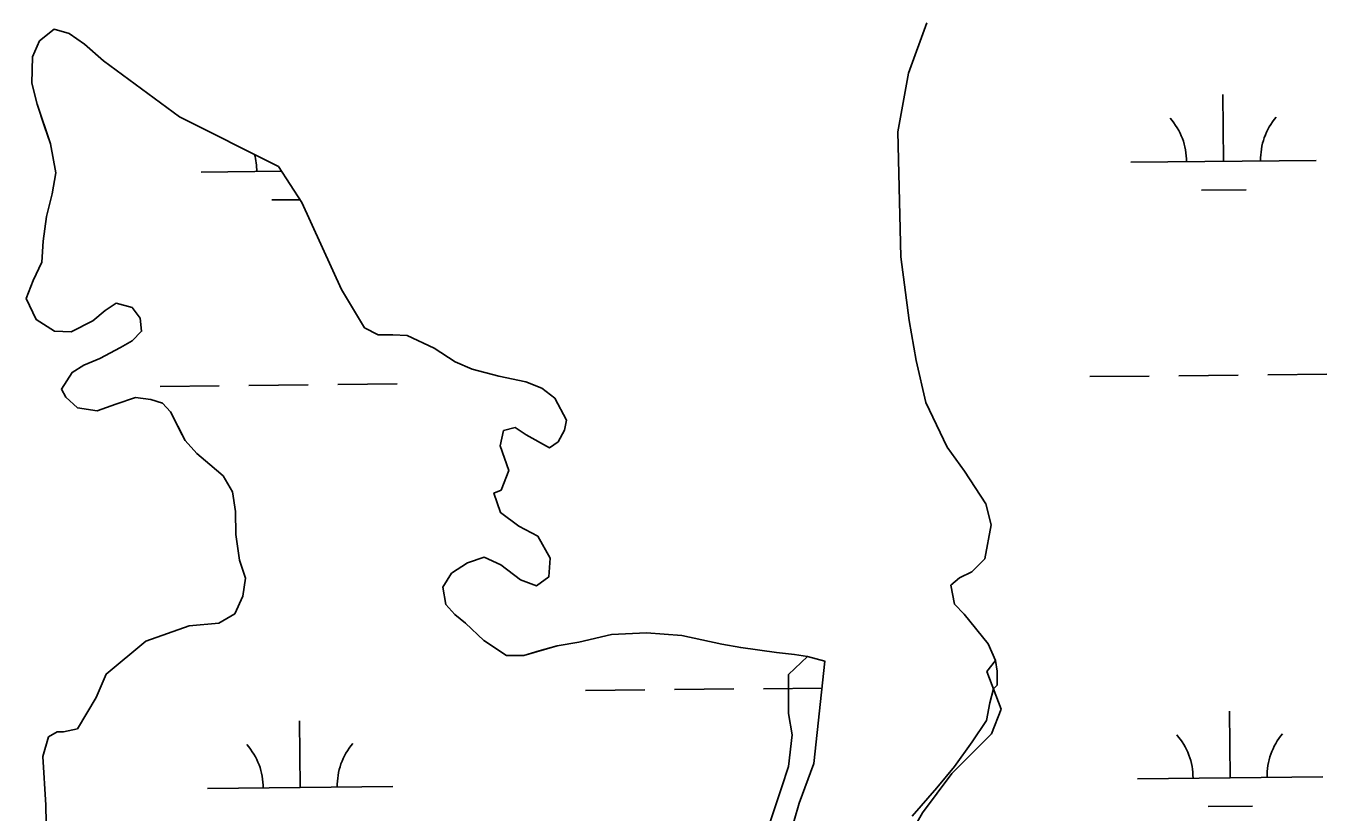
# Model space of a CAD drawing. Extents: x 3734862 to 3772949, y 391520 to 417239.
# Drawn here: x 3756607 to 3757309, y 412661 to 413085 of the extents above; entities that cross this region are included whole.
import ezdxf

# ---------------------------------------------------------------- set-up
doc = ezdxf.new("R2010")
doc.units = 0
doc.layers.add('V-TOPO-SHOR', color=7, linetype='Continuous')
doc.layers.add('V-WETL-SWMP', color=7, linetype='Continuous')

msp = doc.modelspace()

# ---------------------------------------------------------------- linework, layer by layer
at = {"layer": 'V-TOPO-SHOR'}
for points in [[(3757113.65, 412845.11), (3757104.17, 412857.97), (3757092.66, 412882.18), (3757087.42, 412904.86), (3757083.76, 412926.38), (3757079.23, 412960.82), (3757077.62, 413028.17), (3757083.29, 413059.93), (3757093.3, 413087.02)], [(3756638.21, 412902.36), (3756646.8, 412905.95), (3756658.12, 412911.89), (3756664.37, 412915.46), (3756669.43, 412920.58), (3756668.6, 412927.63), (3756664.25, 412933.47), (3756655.62, 412935.77), (3756649.77, 412931.81), (3756643.15, 412926.29), (3756631.44, 412920.34), (3756622.43, 412920.67), (3756612.59, 412926.87), (3756607.04, 412938.2), (3756610.89, 412948.01), (3756615.53, 412957.83), (3756616.24, 412969.2), (3756618.11, 412982.53), (3756621.17, 412994.69), (3756623.05, 413006.05), (3756620.21, 413021.7), (3756617.02, 413031.08), (3756613.02, 413043.2), (3756610.21, 413054.54), (3756610.51, 413068.64), (3756614.37, 413077.28), (3756622.16, 413083.6), (3756630.4, 413081.3), (3756638.66, 413075.48), (3756648.9, 413066.54), (3756689.83, 413036.25), (3756743.27, 413009.57), (3756755.92, 412990.07), (3756777.38, 412943.21), (3756789.65, 412922.53), (3756797.12, 412918.66), (3756804.95, 412918.71), (3756812.78, 412918.37), (3756827.32, 412911.41), (3756838.73, 412904.05), (3756847.76, 412900.19), (3756862.27, 412896.36), (3756876.79, 412893.33), (3756885.42, 412889.86), (3756892.51, 412884.42), (3756898.85, 412872.71), (3756897.71, 412867.22), (3756894.23, 412860.93), (3756889.55, 412857.77), (3756876.97, 412864.74), (3756871.07, 412868.61), (3756864.81, 412867.01), (3756862.91, 412858.77), (3756867.69, 412845.48), (3756863.45, 412834.88), (3756859.55, 412833.29), (3756863.14, 412822.74), (3756872.98, 412815.36), (3756883.2, 412809.95), (3756889.93, 412798.24), (3756889.21, 412788.05), (3756882.58, 412783.31), (3756873.95, 412786.39), (3756863.32, 412794.54), (3756854.29, 412798.79), (3756845.3, 412795.6), (3756836.72, 412790.06), (3756832.06, 412782.59), (3756833.69, 412773.2), (3756838.43, 412767.75), (3756844.33, 412763.09), (3756854.18, 412753.75), (3756866.38, 412745.61), (3756875.78, 412745.67), (3756883.99, 412748.07), (3756893.76, 412750.87), (3756905.5, 412752.91), (3756923.09, 412756.94), (3756941.89, 412757.84), (3756961.09, 412756.4), (3756982.66, 412751.84), (3756992.85, 412749.94), (3757012.06, 412747.33), (3757021.86, 412746.21), (3757028.92, 412745.09)], [(3756618.44, 412626.9), (3756617.81, 412664.89), (3756616.07, 412691.12), (3756619.13, 412701.72), (3756623.82, 412704.49), (3756627.34, 412704.51), (3756634.77, 412706.12), (3756644.85, 412723.03), (3756650.25, 412735.6), (3756671.68, 412753.36), (3756695.12, 412761.73), (3756711.17, 412763.01), (3756719.75, 412768.16), (3756724, 412777.59), (3756725.51, 412787.39), (3756722.31, 412797.16), (3756720.26, 412810.85), (3756720.18, 412823.39), (3756718.55, 412833.95), (3756713.4, 412842.53), (3756706.31, 412848.76), (3756699.22, 412854.58), (3756692.91, 412861.59), (3756689.74, 412867.84), (3756684.98, 412877.21), (3756680.64, 412881.88), (3756674.36, 412883.8), (3756666.13, 412884.92), (3756655.58, 412881.33), (3756645.42, 412877.74), (3756634.83, 412879.24), (3756628.53, 412885.07), (3756626.15, 412889.36), (3756631.97, 412898.41), (3756638.21, 412902.36)], [(3757130.37, 412743), (3757126.39, 412751.98), (3757113.37, 412767.95), (3757108.24, 412773.4), (3757106.22, 412783.57), (3757110.89, 412787.52), (3757117.53, 412790.7), (3757124.53, 412797.79), (3757127.94, 412816.22), (3757125.13, 412827.56), (3757113.65, 412845.11)], [(3757005.25, 412645.68), (3757014.79, 412674.29), (3757018.6, 412685.73), (3757020.51, 412702.9), (3757018.6, 412714.34), (3757018.6, 412731.51), (3757018.6, 412735.32), (3757028.92, 412745.09)], [(3757085.35, 412659.03), (3757098.7, 412674.29), (3757108.24, 412685.73), (3757117.78, 412699.08), (3757125.4, 412710.53), (3757127.31, 412720.06), (3757129.22, 412727.69), (3757131.13, 412729.6), (3757131.13, 412737.23), (3757130.37, 412743)]]:
    msp.add_lwpolyline(points, dxfattribs=at)
at = {"layer": 'V-WETL-SWMP'}
for p, q in [((3757083.29, 413059.93), (3757093.3, 413087.02)), ((3757077.62, 413028.17), (3757083.29, 413059.93)), ((3757253.42, 413012.31), (3757253.04, 413048.3)), ((3757079.23, 412960.82), (3757077.62, 413028.17)), ((3757203.43, 413011.78), (3757303.42, 413012.83)), ((3756701.55, 413006.48), (3756744.98, 413006.94)), ((3757241.59, 412996.75), (3757265.59, 412997)), ((3756739.71, 412991.45), (3756754.93, 412991.61)), ((3757083.76, 412926.38), (3757079.23, 412960.82)), ((3757087.42, 412904.86), (3757083.76, 412926.38)), ((3757092.66, 412882.18), (3757087.42, 412904.86)), ((3757277.23, 412897.12), (3757309.23, 412897.46)), ((3756679.36, 412890.8), (3756711.36, 412891.14)), ((3756727.36, 412891.31), (3756759.35, 412891.65)), ((3756775.35, 412891.82), (3756807.35, 412892.16)), ((3757181.24, 412896.11), (3757213.24, 412896.44)), ((3757229.24, 412896.61), (3757261.23, 412896.95)), ((3757104.17, 412857.97), (3757092.66, 412882.18)), ((3757113.65, 412845.11), (3757104.17, 412857.97)), ((3757125.12, 412827.56), (3757113.65, 412845.11)), ((3757127.94, 412816.22), (3757125.12, 412827.56)), ((3757124.53, 412797.79), (3757127.94, 412816.22)), ((3757117.53, 412790.7), (3757124.53, 412797.79)), ((3757106.22, 412783.57), (3757110.89, 412787.52)), ((3757110.89, 412787.52), (3757117.53, 412790.7)), ((3757108.24, 412773.4), (3757106.22, 412783.57)), ((3757113.37, 412767.95), (3757108.24, 412773.4)), ((3757126.39, 412751.98), (3757113.37, 412767.95)), ((3757130.37, 412743), (3757126.39, 412751.98)), ((3757125.71, 412737.09), (3757130.37, 412743)), ((3757133.45, 412716.62), (3757125.71, 412737.09)), ((3756909.1, 412726.72), (3756941.1, 412727.06)), ((3756957.1, 412727.23), (3756989.1, 412727.57)), ((3757005.1, 412727.73), (3757036.58, 412728.07)), ((3757128.12, 412703.3), (3757133.45, 412716.62)), ((3757256.94, 412679.65), (3757256.56, 412715.65)), ((3756755.06, 412674.35), (3756754.68, 412710.35)), ((3757106.82, 412681.98), (3757128.12, 412703.3)), ((3757090.84, 412660.67), (3757106.82, 412681.98)), ((3757206.94, 412679.12), (3757306.93, 412680.18)), ((3756705.06, 412673.82), (3756805.05, 412674.88)), ((3757080.19, 412642.02), (3757090.84, 412660.67)), ((3757245.1, 412664.09), (3757269.1, 412664.35))]:
    msp.add_line(p, q, dxfattribs=at)
for points in [[(3756618.44, 412626.9), (3756617.81, 412664.89), (3756616.07, 412691.12), (3756619.14, 412701.72), (3756623.82, 412704.49), (3756627.34, 412704.51), (3756634.77, 412706.12), (3756644.85, 412723.03), (3756650.25, 412735.6), (3756671.68, 412753.36), (3756695.12, 412761.73), (3756711.17, 412763.01), (3756719.75, 412768.16), (3756724, 412777.59), (3756725.5, 412787.39), (3756722.31, 412797.16), (3756720.26, 412810.85), (3756720.18, 412823.39), (3756718.55, 412833.95), (3756713.4, 412842.53), (3756706.31, 412848.76), (3756699.22, 412854.58), (3756692.91, 412861.59), (3756684.98, 412877.21), (3756680.64, 412881.88), (3756674.36, 412883.8), (3756666.13, 412884.92), (3756655.58, 412881.33), (3756645.42, 412877.74), (3756634.83, 412879.23), (3756628.53, 412885.07), (3756626.15, 412889.36), (3756631.97, 412898.41), (3756638.21, 412902.36), (3756646.8, 412905.95), (3756658.12, 412911.89), (3756664.37, 412915.46), (3756669.43, 412920.58), (3756668.6, 412927.63), (3756664.25, 412933.47), (3756655.62, 412935.77), (3756649.77, 412931.81), (3756643.15, 412926.29), (3756631.44, 412920.34), (3756622.43, 412920.67), (3756612.59, 412926.87), (3756607.04, 412938.2), (3756610.89, 412948.01), (3756615.53, 412957.83), (3756616.24, 412969.2), (3756618.11, 412982.52), (3756621.17, 412994.68), (3756623.05, 413006.05), (3756620.21, 413021.7), (3756613.02, 413043.2), (3756610.21, 413054.54), (3756610.51, 413068.64), (3756614.37, 413077.28), (3756622.16, 413083.6), (3756630.4, 413081.3), (3756638.66, 413075.48), (3756648.9, 413066.54), (3756689.83, 413036.25), (3756743.27, 413009.57), (3756755.93, 412990.07), (3756777.38, 412943.21), (3756789.65, 412922.53), (3756797.12, 412918.66), (3756804.95, 412918.71), (3756812.78, 412918.37), (3756827.32, 412911.42), (3756838.73, 412904.05)], [(3756838.73, 412904.05), (3756847.76, 412900.19), (3756862.27, 412896.36), (3756876.79, 412893.33), (3756885.42, 412889.86), (3756892.51, 412884.42), (3756898.85, 412872.71), (3756897.71, 412867.22), (3756894.23, 412860.93), (3756889.55, 412857.77), (3756876.97, 412864.74), (3756871.07, 412868.61), (3756864.81, 412867.01), (3756862.91, 412858.77), (3756867.69, 412845.48), (3756863.45, 412834.88), (3756859.55, 412833.29), (3756863.14, 412822.74), (3756872.98, 412815.36), (3756883.2, 412809.95), (3756889.93, 412798.24), (3756889.21, 412788.05), (3756882.58, 412783.31), (3756873.95, 412786.39), (3756863.32, 412794.54), (3756854.29, 412798.79), (3756845.3, 412795.6), (3756836.72, 412790.06), (3756832.07, 412782.59), (3756833.69, 412773.2), (3756838.43, 412767.75), (3756844.33, 412763.09), (3756854.18, 412753.75), (3756866.38, 412745.6), (3756875.78, 412745.67), (3756893.76, 412750.87), (3756905.5, 412752.91), (3756923.1, 412756.94), (3756941.89, 412757.84), (3756961.09, 412756.4), (3756982.66, 412751.84), (3756992.85, 412749.94), (3757012.06, 412747.33), (3757021.86, 412746.21), (3757028.92, 412745.09), (3757038.13, 412742.65), (3757032.26, 412687.31), (3757024.27, 412665.99), (3757018.95, 412647.34)]]:
    msp.add_lwpolyline(points, dxfattribs=at)
for centre, start, end in [((3757198.18, 413012.2), 359.83336, 41.37702), ((3757308.66, 413013.36), 139.83336, 181.37702), ((3756696.3, 413006.9), 359.83336, 15.00722), ((3757201.69, 412679.54), 359.83336, 41.37702), ((3757312.17, 412680.71), 139.83336, 181.37702), ((3756699.81, 412674.24), 359.83336, 41.37702), ((3756810.29, 412675.41), 139.83336, 181.37702)]:
    msp.add_arc(centre, 35.25, start, end, dxfattribs=at)

doc.saveas('drawing.dxf')
